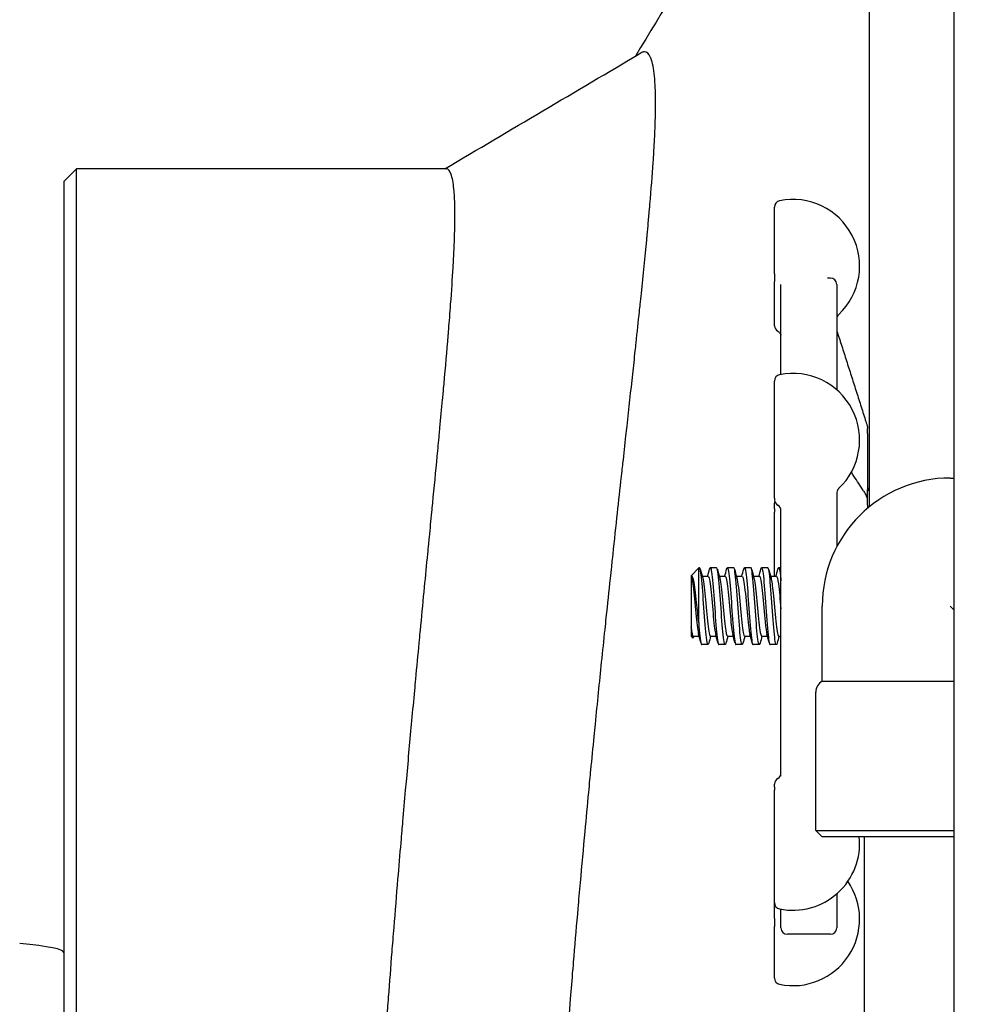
# Model space of a CAD drawing. Header units: inches. Extents: x 24 to 1128, y -58 to 748.
# Tile 342 of 656: x 480.63 to 485.27, y 674.18 to 678.98. Entities that reach past the tile are written whole.
import ezdxf

# ---------------------------------------------------------------- set-up
doc = ezdxf.new("R2010")
doc.units = ezdxf.units.IN
doc.header["$LTSCALE"] = 32
doc.header["$MEASUREMENT"] = 0
doc.layers.add('Dimension (ANSI)', color=7, linetype='Continuous', lineweight=25)
doc.layers.add('Visible (ANSI)', color=7, linetype='Continuous', lineweight=30)
doc.styles.add('Note Text (ANSI)', font='tahoma.ttf')
doc.dimstyles.new('SB Fraction-16 (ANSI)', dxfattribs={"dimscale": 32, "dimtxt": 0.125, "dimasz": 0.098425, "dimexe": 0.125, "dimexo": 0.0625, "dimgap": 0.031496, "dimtad": 0, "dimtih": 1, "dimtoh": 1, "dimdec": 4, "dimrnd": 1e-08, "dimzin": 0, "dimdsep": 46, "dimlunit": 5, "dimtxsty": 'Note Text (ANSI)', "dimcen": 0.09, "dimdle": 0.393701, "dimclrd": 256, "dimclre": 256, "dimclrt": 256, "dimadec": 0, "dimazin": 3, "dimtfac": 0.96, "dimtofl": 0, "dimtmove": 0, "dimatfit": 3, "dimfxl": 1, "dimfrac": 2, "dimtolj": 1, "dimtzin": 12, "dimlwd": -1, "dimlwe": -1, "dimarcsym": 0})

# ---------------------------------------------------------------- blocks, each defined once
blk = doc.blocks.new('*D19')
at = {"layer": 'Defpoints', "color": 0, "transparency": 16777216}
for p in [(494.2806, 695.4398), (330.5011, 563.4398), (494.2806, 563.4398)]:
    blk.add_point(p, dxfattribs=at)
at = {"layer": 'Dimension (ANSI)', "transparency": 16777216}
for p, q in [((492.2806, 695.4398), (326.5011, 695.4398)), ((330.5011, 692.2902), (330.5011, 632.5309)), ((330.5011, 566.5894), (330.5011, 626.3486)), ((492.2806, 563.4398), (326.5011, 563.4398))]:
    blk.add_line(p, q, dxfattribs=at)
for points in [[(329.9762, 692.2902), (331.026, 692.2902), (330.5011, 695.4398)], [(329.9762, 566.5894), (331.026, 566.5894), (330.5011, 563.4398)]]:
    blk.add_solid(points, dxfattribs=at)
at = {"layer": 'Dimension (ANSI)', "transparency": 16777216, "insert": (326.4205, 631.5231), "char_height": 4, "attachment_point": 1, "style": 'Note Text (ANSI)'}
blk.add_mtext('\\A1;132', dxfattribs=at)

msp = doc.modelspace()

# ---------------------------------------------------------------- linework, layer by layer
at = {"layer": 'Visible (ANSI)'}
for p, q in [((484.77909, 676.6034), (484.77909, 685.57974)), ((485.19159, 684.36904), (485.19159, 609.00428)), ((480.84886, 678.18978), (480.91136, 678.25228)), ((480.91136, 662.47849), (480.91136, 678.25228)), ((482.71414, 678.25228), (480.91136, 678.25228)), ((480.84886, 678.18978), (480.84886, 674.40887)), ((484.31659, 677.74001), (484.31659, 678.06511)), ((484.31659, 677.74001), (484.31659, 677.70174)), ((484.31659, 677.48672), (484.31659, 677.70174)), ((484.34784, 677.24864), (484.34784, 677.68766)), ((484.58909, 677.71904), (484.57488, 677.71904)), ((484.62034, 677.68779), (484.62034, 677.17381)), ((484.31659, 676.64605), (484.31659, 677.2168)), ((484.77034, 676.96158), (484.77034, 676.98623)), ((484.77034, 676.96158), (484.77034, 676.68832)), ((485.17409, 676.74404), (485.19159, 676.74404)), ((484.77034, 676.61152), (484.77034, 676.68832)), ((484.31659, 676.64605), (484.31659, 676.6388)), ((484.31659, 676.63842), (484.31659, 676.6388)), ((484.62034, 676.67063), (484.62034, 676.40884)), ((484.31659, 676.59385), (484.31659, 676.62176)), ((484.31659, 676.59385), (484.31659, 676.57744)), ((484.34784, 675.29), (484.34784, 676.58475)), ((484.77034, 676.61152), (484.77034, 676.59613)), ((484.31659, 676.26487), (484.31659, 676.57744)), ((483.9095, 676.26644), (483.94656, 676.30654)), ((483.94656, 676.03894), (483.94656, 676.30654)), ((483.95076, 676.30654), (483.94656, 676.30654)), ((484.03409, 676.30654), (484.0032, 676.30654)), ((484.11742, 676.30654), (484.08653, 676.30654)), ((484.20076, 676.30654), (484.16987, 676.30654)), ((484.28409, 676.30654), (484.2532, 676.30654)), ((484.34784, 676.30654), (484.33653, 676.30654)), ((483.90909, 676.26487), (483.90909, 676.26596)), ((483.90909, 676.26487), (483.90909, 676.01875)), ((483.90909, 676.26487), (483.90909, 676.26487)), ((483.96376, 676.26487), (483.99243, 676.26487)), ((484.04709, 676.26487), (484.07576, 676.26487)), ((484.13043, 676.26487), (484.15909, 676.26487)), ((484.21376, 676.26487), (484.24243, 676.26487)), ((484.29709, 676.26487), (484.32576, 676.26487)), ((484.54909, 675.75367), (484.54909, 676.11904)), ((485.17409, 676.11904), (485.19159, 676.10154)), ((483.90909, 676.01566), (483.90909, 676.01875)), ((483.90909, 676.01566), (483.90909, 675.97208)), ((483.90909, 675.97208), (483.91728, 675.96322)), ((483.91987, 675.97321), (483.94853, 675.97321)), ((484.0032, 675.97321), (484.03187, 675.97321)), ((484.08653, 675.97321), (484.1152, 675.97321)), ((484.16987, 675.97321), (484.19853, 675.97321)), ((484.2532, 675.97321), (484.28187, 675.97321)), ((484.33653, 675.97321), (484.34784, 675.97321)), ((483.99242, 675.93154), (483.96153, 675.93154)), ((484.07576, 675.93154), (484.04487, 675.93154)), ((484.15909, 675.93154), (484.1282, 675.93154)), ((484.24242, 675.93154), (484.21153, 675.93154)), ((484.32576, 675.93154), (484.29487, 675.93154)), ((484.54909, 675.75367), (485.19159, 675.75367)), ((484.51784, 675.02529), (484.51784, 675.69954)), ((484.31659, 675.23839), (484.31659, 675.25193)), ((484.31659, 675.23839), (484.31659, 675.22181)), ((484.31659, 674.67355), (484.31659, 675.22181)), ((484.51784, 675.02529), (485.19159, 675.02529)), ((484.54909, 674.99404), (484.51784, 675.02529)), ((485.19159, 674.99404), (484.54909, 674.99404)), ((484.75409, 674.99404), (484.75409, 671.77368)), ((484.62034, 674.71655), (484.62034, 674.55029)), ((484.31659, 674.59583), (484.31659, 674.67355)), ((484.34784, 674.55029), (484.34784, 674.64172)), ((484.31659, 674.59583), (484.31659, 674.55758)), ((484.31659, 674.3058), (484.31659, 674.55758)), ((484.58909, 674.51904), (484.37909, 674.51904)), ((480.84886, 674.40889), (480.84886, 674.06527))]:
    msp.add_line(p, q, dxfattribs=at)
for centre, radius, start, end in [((484.34784, 678.06511), 0.03125, 101.53696, 180), ((484.40659, 677.77729), 0.325, 313.44984, 101.53696), ((484.58909, 677.68779), 0.03125, 0, 90), ((484.65159, 677.51866), 0.03125, 133.44984, 180), ((484.34784, 677.48672), 0.03125, 180, 240), ((484.31659, 677.4326), 0.03125, 30.58624, 60), ((484.40659, 676.92899), 0.325, 313.2461, 101.53696), ((484.34784, 677.2168), 0.03125, 101.53696, 180), ((485.17409, 676.11904), 0.625, 90, 180), ((484.80159, 676.70029), 0.03125, 180, 223.94552), ((484.34784, 676.63842), 0.03125, 180, 240), ((484.34784, 676.62176), 0.03125, 164.54014, 180), ((484.31659, 676.5843), 0.03125, 0, 60), ((484.58034, 675.69954), 0.0625, 120, 180), ((484.31659, 675.30606), 0.03125, 300, 0), ((484.34784, 675.25193), 0.03125, 120, 180), ((484.40659, 674.96137), 0.325, 258.46304, 5.76997), ((484.40659, 674.59361), 0.325, 258.46304, 34.45644), ((484.34784, 674.67355), 0.03125, 180, 258.46304), ((484.37909, 674.55029), 0.03125, 180, 270), ((484.58909, 674.55029), 0.03125, 270, 0), ((484.34784, 674.3058), 0.03125, 180, 258.46304)]:
    msp.add_arc(centre, radius, start, end, dxfattribs=at)
msp.add_ellipse((478.84886, 674.43108), major_axis=(2, 0), ratio=0.0478289, start_param=0, end_param=0.4674864, dxfattribs=at)
for points, knots in [([(484.31659, 679.80368), (484.22657, 679.68783), (484.13839, 679.56814), (483.90891, 679.24008), (483.77086, 679.02524), (483.63808, 678.80089)], [6.85497103, 6.85497103, 6.85497103, 6.85497103, 6.90375586, 6.90375586, 6.98467031, 6.98467031, 6.98467031, 6.98467031]), ([(483.19441, 672.25228), (483.19707, 672.30603), (483.19979, 672.35967), (483.20258, 672.4132), (483.20388, 672.43819), (483.2052, 672.46317), (483.20653, 672.48813), (483.2073, 672.50253), (483.20807, 672.51693), (483.20885, 672.53132), (483.21389, 672.62461), (483.21913, 672.71761), (483.22455, 672.81024), (483.22547, 672.82581), (483.22638, 672.84137), (483.22731, 672.85692), (483.23061, 672.91255), (483.23397, 672.96803), (483.2374, 673.02336), (483.24611, 673.16376), (483.25525, 673.30345), (483.26477, 673.44201), (483.26598, 673.45961), (483.26719, 673.47719), (483.26842, 673.49475), (483.27136, 673.53702), (483.27433, 673.57919), (483.27734, 673.62124), (483.28044, 673.66454), (483.28357, 673.70777), (483.28675, 673.7509), (483.2881, 673.76934), (483.28947, 673.78777), (483.29084, 673.80619), (483.30081, 673.94017), (483.31113, 674.07313), (483.32173, 674.20455), (483.32549, 674.25122), (483.3293, 674.29789), (483.33315, 674.34449), (483.33339, 674.34731), (483.33362, 674.35012), (483.33385, 674.35294), (483.33549, 674.3727), (483.33713, 674.39243), (483.33878, 674.41213), (483.34536, 674.49066), (483.35202, 674.56861), (483.35874, 674.64565), (483.36049, 674.66578), (483.36225, 674.68585), (483.36401, 674.70585), (483.36595, 674.72781), (483.36788, 674.74969), (483.36982, 674.77148), (483.37721, 674.85448), (483.38479, 674.93796), (483.39246, 675.02083), (483.39837, 675.08477), (483.40434, 675.14835), (483.41031, 675.21112), (483.41225, 675.23159), (483.4142, 675.25198), (483.41615, 675.27227), (483.41768, 675.28822), (483.41921, 675.3041), (483.42073, 675.31991), (483.42598, 675.37425), (483.4313, 675.42876), (483.43666, 675.4831), (483.43867, 675.5035), (483.44069, 675.52388), (483.44271, 675.54421), (483.45289, 675.6467), (483.46316, 675.74809), (483.47327, 675.84632), (483.47872, 675.89933), (483.48423, 675.95245), (483.48976, 676.0053), (483.49181, 676.02496), (483.49387, 676.04458), (483.49592, 676.06414), (483.50269, 676.12847), (483.50945, 676.19222), (483.51613, 676.25479), (483.51816, 676.27375), (483.52018, 676.29261), (483.52219, 676.31134), (483.52347, 676.32327), (483.52475, 676.33515), (483.52602, 676.34698), (483.53333, 676.41499), (483.5407, 676.48299), (483.54801, 676.55013), (483.55454, 676.61005), (483.56102, 676.66929), (483.56739, 676.72731), (483.56926, 676.74437), (483.57112, 676.76133), (483.57297, 676.77816), (483.57439, 676.79108), (483.57581, 676.80393), (483.57721, 676.8167), (483.5821, 676.86118), (483.58698, 676.9055), (483.59182, 676.94942), (483.59357, 676.96533), (483.59532, 676.98118), (483.59706, 676.99697), (483.60662, 677.08383), (483.61596, 677.16875), (483.62487, 677.25036), (483.62906, 677.28876), (483.6332, 677.32679), (483.63726, 677.36434), (483.63867, 677.37737), (483.64007, 677.39035), (483.64146, 677.40327), (483.64707, 677.45527), (483.65251, 677.50627), (483.65776, 677.55602), (483.65896, 677.56738), (483.66015, 677.57868), (483.66132, 677.58992), (483.6632, 677.60784), (483.66506, 677.62559), (483.66688, 677.64316), (483.67633, 677.73435), (483.68511, 677.82181), (483.69299, 677.90444), (483.69374, 677.91236), (483.69449, 677.92024), (483.69523, 677.92807), (483.69718, 677.94884), (483.69908, 677.96929), (483.70091, 677.9894), (483.70311, 678.01354), (483.70523, 678.03725), (483.70725, 678.06051), (483.70778, 678.06662), (483.7083, 678.07269), (483.70882, 678.07874), (483.71503, 678.15115), (483.72031, 678.21909), (483.72453, 678.28205), (483.72568, 678.29933), (483.72676, 678.31623), (483.72776, 678.33276), (483.72793, 678.33557), (483.72809, 678.33837), (483.72826, 678.34116), (483.73047, 678.37874), (483.73225, 678.41432), (483.73356, 678.44779), (483.73362, 678.44924), (483.73368, 678.45069), (483.73373, 678.45213), (483.73459, 678.4745), (483.73523, 678.49591), (483.73566, 678.51634), (483.73655, 678.55909), (483.73649, 678.59765), (483.73542, 678.63181), (483.7354, 678.63241), (483.73538, 678.63301), (483.73536, 678.63361), (483.73474, 678.6527), (483.7338, 678.67039), (483.73254, 678.68663), (483.73219, 678.69116), (483.73181, 678.69558), (483.73141, 678.69989), (483.73129, 678.70113), (483.73117, 678.70235), (483.73105, 678.70357), (483.7274, 678.74071), (483.7218, 678.76928), (483.7142, 678.78903), (483.71391, 678.78979), (483.71361, 678.79054), (483.71332, 678.79128), (483.71277, 678.79262), (483.71221, 678.79392), (483.71165, 678.79518), (483.70364, 678.81296), (483.69362, 678.8219), (483.68175, 678.8219)], [0.7721203, 0.7721203, 0.7721203, 0.7721203, 0.77524493, 0.77524493, 0.77524493, 0.77670389, 0.77670389, 0.77670389, 0.77754598, 0.77754598, 0.77754598, 0.78300519, 0.78300519, 0.78300519, 0.78392295, 0.78392295, 0.78392295, 0.7872062, 0.7872062, 0.7872062, 0.79553825, 0.79553825, 0.79553825, 0.79659646, 0.79659646, 0.79659646, 0.79914425, 0.79914425, 0.79914425, 0.80176831, 0.80176831, 0.80176831, 0.80289071, 0.80289071, 0.80289071, 0.81105861, 0.81105861, 0.81105861, 0.81395939, 0.81395939, 0.81395939, 0.8141348, 0.8141348, 0.8141348, 0.81536568, 0.81536568, 0.81536568, 0.82027361, 0.82027361, 0.82027361, 0.82155601, 0.82155601, 0.82155601, 0.82296387, 0.82296387, 0.82296387, 0.82832708, 0.82832708, 0.82832708, 0.83246542, 0.83246542, 0.83246542, 0.83381561, 0.83381561, 0.83381561, 0.83487689, 0.83487689, 0.83487689, 0.83852348, 0.83852348, 0.83852348, 0.83989269, 0.83989269, 0.83989269, 0.84679304, 0.84679304, 0.84679304, 0.85051738, 0.85051738, 0.85051738, 0.85190242, 0.85190242, 0.85190242, 0.856456, 0.856456, 0.856456, 0.85783579, 0.85783579, 0.85783579, 0.85871454, 0.85871454, 0.85871454, 0.8637675, 0.8637675, 0.8637675, 0.86827678, 0.86827678, 0.86827678, 0.86960239, 0.86960239, 0.86960239, 0.87061928, 0.87061928, 0.87061928, 0.87415995, 0.87415995, 0.87415995, 0.87544234, 0.87544234, 0.87544234, 0.88249686, 0.88249686, 0.88249686, 0.88581647, 0.88581647, 0.88581647, 0.88696888, 0.88696888, 0.88696888, 0.89160872, 0.89160872, 0.89160872, 0.89266885, 0.89266885, 0.89266885, 0.89436065, 0.89436065, 0.89436065, 0.90314114, 0.90314114, 0.90314114, 0.90398272, 0.90398272, 0.90398272, 0.90621463, 0.90621463, 0.90621463, 0.90889274, 0.90889274, 0.90889274, 0.90959572, 0.90959572, 0.90959572, 0.91801935, 0.91801935, 0.91801935, 0.920331, 0.920331, 0.920331, 0.92072419, 0.92072419, 0.92072419, 0.92602383, 0.92602383, 0.92602383, 0.92625366, 0.92625366, 0.92625366, 0.92981445, 0.92981445, 0.92981445, 0.93726456, 0.93726456, 0.93726456, 0.93739596, 0.93739596, 0.93739596, 0.94157845, 0.94157845, 0.94157845, 0.94274587, 0.94274587, 0.94274587, 0.94308039, 0.94308039, 0.94308039, 0.95329422, 0.95329422, 0.95329422, 0.95368867, 0.95368867, 0.95368867, 0.95440811, 0.95440811, 0.95440811, 0.96458913, 0.96458913, 0.96458913, 0.96458913]), ([(483.68175, 678.8219), (483.6805, 678.8219), (483.67922, 678.8218), (483.67793, 678.8216), (483.6737, 678.82096), (483.66925, 678.81926), (483.66458, 678.8165)], [0.9645891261, 0.9645891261, 0.9645891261, 0.9645891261, 0.9656635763, 0.9656635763, 0.9656635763, 0.9691642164, 0.9691642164, 0.9691642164, 0.9691642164]), ([(482.31302, 672.25228), (482.31382, 672.26915), (482.31461, 672.28601), (482.31542, 672.30286), (482.31656, 672.32687), (482.31772, 672.35087), (482.31889, 672.37484), (482.31957, 672.38868), (482.32025, 672.4025), (482.32093, 672.41632), (482.32536, 672.50591), (482.32996, 672.59516), (482.33471, 672.68399), (482.33551, 672.69892), (482.33632, 672.71384), (482.33712, 672.72875), (482.34002, 672.78208), (482.34296, 672.83526), (482.34597, 672.88827), (482.35358, 673.02279), (482.36156, 673.15638), (482.36985, 673.28876), (482.3709, 673.30558), (482.37196, 673.32237), (482.37302, 673.33914), (482.37558, 673.37953), (482.37817, 673.41979), (482.38078, 673.45994), (482.38348, 673.50128), (482.3862, 673.5425), (482.38895, 673.58361), (482.39013, 673.60119), (482.39131, 673.61874), (482.3925, 673.63628), (482.40114, 673.76388), (482.41005, 673.89028), (482.4192, 674.01531), (482.42245, 674.05972), (482.42573, 674.10409), (482.42904, 674.14824), (482.42924, 674.15091), (482.42944, 674.15358), (482.42964, 674.15625), (482.43105, 674.17497), (482.43246, 674.19366), (482.43388, 674.21231), (482.43952, 674.28667), (482.44523, 674.3604), (482.45097, 674.43328), (482.45247, 674.45233), (482.45398, 674.47131), (482.45549, 674.49024), (482.45714, 674.51101), (482.4588, 674.53171), (482.46045, 674.55233), (482.46677, 674.63088), (482.47322, 674.70953), (482.47973, 674.78749), (482.48475, 674.84764), (482.4898, 674.90738), (482.49485, 674.96637), (482.4965, 674.98561), (482.49815, 675.00478), (482.49979, 675.02386), (482.50109, 675.03885), (482.50238, 675.05379), (482.50367, 675.06867), (482.50811, 675.11979), (482.5126, 675.17088), (482.5171, 675.2217), (482.51879, 675.24078), (482.52048, 675.25982), (482.52217, 675.27881), (482.53071, 675.37453), (482.53929, 675.46896), (482.54773, 675.56071), (482.55229, 675.61023), (482.55687, 675.65961), (482.56145, 675.70863), (482.56316, 675.72686), (482.56486, 675.74504), (482.56656, 675.76316), (482.57215, 675.82273), (482.57772, 675.88163), (482.58323, 675.9395), (482.5849, 675.95704), (482.58656, 675.97448), (482.58822, 675.99182), (482.58927, 676.00286), (482.59032, 676.01386), (482.59137, 676.02482), (482.5974, 676.08782), (482.60342, 676.15035), (482.60937, 676.21194), (482.61469, 676.2669), (482.61995, 676.3211), (482.62511, 676.37425), (482.62663, 676.38988), (482.62814, 676.40541), (482.62964, 676.42085), (482.63079, 676.43269), (482.63193, 676.44447), (482.63307, 676.4562), (482.63704, 676.49701), (482.64098, 676.53746), (482.64486, 676.57741), (482.64626, 676.59188), (482.64766, 676.60628), (482.64905, 676.62061), (482.65671, 676.69945), (482.66415, 676.77637), (482.67125, 676.85042), (482.67459, 676.88526), (482.67787, 676.91964), (482.68108, 676.9535), (482.68219, 676.96526), (482.6833, 676.97695), (482.6844, 676.98858), (482.68881, 677.03539), (482.69309, 677.08116), (482.69719, 677.12573), (482.69813, 677.13591), (482.69906, 677.14603), (482.69998, 677.15609), (482.70145, 677.17214), (482.70289, 677.18803), (482.70431, 677.20375), (482.71169, 677.28533), (482.7185, 677.36344), (482.72456, 677.43681), (482.72514, 677.44384), (482.72571, 677.45083), (482.72628, 677.45777), (482.72778, 677.47619), (482.72924, 677.49429), (482.73064, 677.51207), (482.73232, 677.53341), (482.73393, 677.55439), (482.73548, 677.57498), (482.73588, 677.58039), (482.73629, 677.58577), (482.73668, 677.59112), (482.74142, 677.65524), (482.74544, 677.71535), (482.74861, 677.7705), (482.74948, 677.78564), (482.75029, 677.80047), (482.75103, 677.81499), (482.75116, 677.81746), (482.75129, 677.81992), (482.75141, 677.82237), (482.75308, 677.85542), (482.75442, 677.88678), (482.7554, 677.91622), (482.75544, 677.9175), (482.75548, 677.91877), (482.75552, 677.92004), (482.75616, 677.93971), (482.75664, 677.95852), (482.75696, 677.97645), (482.75763, 678.01396), (482.75758, 678.04802), (482.75679, 678.07817), (482.75677, 678.0787), (482.75676, 678.07923), (482.75674, 678.07976), (482.75628, 678.09662), (482.75559, 678.11224), (482.75465, 678.1266), (482.75439, 678.13061), (482.75412, 678.13452), (482.75382, 678.13835), (482.75373, 678.13944), (482.75365, 678.14053), (482.75356, 678.14161), (482.75086, 678.17459), (482.74671, 678.20047), (482.74109, 678.21879), (482.74088, 678.2195), (482.74066, 678.2202), (482.74044, 678.22088), (482.74003, 678.22213), (482.73962, 678.22335), (482.7392, 678.22453), (482.73328, 678.24118), (482.72585, 678.25042), (482.71699, 678.25203), (482.71605, 678.2522), (482.7151, 678.25228), (482.71414, 678.25228)], [0.77422166, 0.77422166, 0.77422166, 0.77422166, 0.77524493, 0.77524493, 0.77524493, 0.77670389, 0.77670389, 0.77670389, 0.77754598, 0.77754598, 0.77754598, 0.78300519, 0.78300519, 0.78300519, 0.78392295, 0.78392295, 0.78392295, 0.7872062, 0.7872062, 0.7872062, 0.79553825, 0.79553825, 0.79553825, 0.79659646, 0.79659646, 0.79659646, 0.79914425, 0.79914425, 0.79914425, 0.80176831, 0.80176831, 0.80176831, 0.80289071, 0.80289071, 0.80289071, 0.81105861, 0.81105861, 0.81105861, 0.81395939, 0.81395939, 0.81395939, 0.8141348, 0.8141348, 0.8141348, 0.81536568, 0.81536568, 0.81536568, 0.82027361, 0.82027361, 0.82027361, 0.82155601, 0.82155601, 0.82155601, 0.82296387, 0.82296387, 0.82296387, 0.82832708, 0.82832708, 0.82832708, 0.83246542, 0.83246542, 0.83246542, 0.83381561, 0.83381561, 0.83381561, 0.83487689, 0.83487689, 0.83487689, 0.83852348, 0.83852348, 0.83852348, 0.83989269, 0.83989269, 0.83989269, 0.84679304, 0.84679304, 0.84679304, 0.85051738, 0.85051738, 0.85051738, 0.85190242, 0.85190242, 0.85190242, 0.856456, 0.856456, 0.856456, 0.85783579, 0.85783579, 0.85783579, 0.85871454, 0.85871454, 0.85871454, 0.8637675, 0.8637675, 0.8637675, 0.86827678, 0.86827678, 0.86827678, 0.86960239, 0.86960239, 0.86960239, 0.87061928, 0.87061928, 0.87061928, 0.87415995, 0.87415995, 0.87415995, 0.87544234, 0.87544234, 0.87544234, 0.88249686, 0.88249686, 0.88249686, 0.88581647, 0.88581647, 0.88581647, 0.88696888, 0.88696888, 0.88696888, 0.89160872, 0.89160872, 0.89160872, 0.89266885, 0.89266885, 0.89266885, 0.89436065, 0.89436065, 0.89436065, 0.90314114, 0.90314114, 0.90314114, 0.90398272, 0.90398272, 0.90398272, 0.90621463, 0.90621463, 0.90621463, 0.90889274, 0.90889274, 0.90889274, 0.90959572, 0.90959572, 0.90959572, 0.91801935, 0.91801935, 0.91801935, 0.920331, 0.920331, 0.920331, 0.92072419, 0.92072419, 0.92072419, 0.92602383, 0.92602383, 0.92602383, 0.92625366, 0.92625366, 0.92625366, 0.92981445, 0.92981445, 0.92981445, 0.93726456, 0.93726456, 0.93726456, 0.93739596, 0.93739596, 0.93739596, 0.94157845, 0.94157845, 0.94157845, 0.94274587, 0.94274587, 0.94274587, 0.94308039, 0.94308039, 0.94308039, 0.95329422, 0.95329422, 0.95329422, 0.95368867, 0.95368867, 0.95368867, 0.95440811, 0.95440811, 0.95440811, 0.96458913, 0.96458913, 0.96458913, 0.96566358, 0.96566358, 0.96566358, 0.96566358]), ([(484.34349, 677.4485), (484.3444, 677.44696), (484.3452, 677.44566), (484.34651, 677.44344), (484.34703, 677.44252), (484.34758, 677.44146), (484.34773, 677.44116), (484.34784, 677.44092)], [0.51351333, 0.51351333, 0.51351333, 0.51351333, 0.55704859, 0.55704859, 0.60058386, 0.60058386, 0.62260676, 0.62260676, 0.62260676, 0.62260676]), ([(484.62034, 677.46892), (484.62034, 677.46875), (484.62034, 677.46857), (484.62034, 677.4684), (484.62034, 677.46839), (484.62034, 677.46838), (484.62034, 677.46837), (484.62034, 677.46836), (484.62034, 677.46835), (484.62034, 677.46832), (484.62034, 677.4683), (484.62034, 677.46825), (484.62034, 677.46822), (484.62034, 677.46812), (484.62034, 677.46805), (484.62034, 677.4678), (484.62034, 677.46762), (484.62034, 677.4671), (484.62034, 677.46676), (484.62035, 677.46585), (484.62035, 677.46527), (484.62037, 677.46425), (484.62037, 677.46383), (484.62039, 677.46315), (484.6204, 677.46297), (484.62042, 677.46258), (484.62043, 677.46238), (484.62045, 677.46202), (484.62045, 677.46188), (484.62047, 677.46166), (484.62047, 677.46159), (484.62049, 677.46144), (484.62049, 677.46136), (484.6205, 677.46122), (484.62051, 677.46116), (484.62052, 677.46102), (484.62053, 677.46095), (484.62057, 677.46061), (484.62059, 677.46045), (484.62063, 677.46014), (484.62065, 677.46001), (484.62071, 677.45972), (484.62074, 677.45958), (484.62084, 677.45915), (484.62092, 677.45884), (484.6213, 677.45766), (484.62169, 677.45665), (484.62273, 677.45387), (484.62344, 677.4519), (484.62521, 677.4469), (484.62629, 677.44374), (484.62933, 677.43472), (484.63139, 677.42847), (484.63523, 677.41664), (484.63702, 677.41106), (484.6388, 677.40549)], [0, 0, 0, 0, 0.0014414, 0.0014414, 0.00151283, 0.00151283, 0.00158364, 0.00158364, 0.00172519, 0.00172519, 0.00200821, 0.00200821, 0.00248058, 0.00248058, 0.00374017, 0.00374017, 0.00709885, 0.00709885, 0.01381064, 0.01381064, 0.02498056, 0.02498056, 0.03244029, 0.03244029, 0.03509172, 0.03509172, 0.03738568, 0.03738568, 0.03854509, 0.03854509, 0.03911903, 0.03911903, 0.03969337, 0.03969337, 0.04026392, 0.04026392, 0.04106967, 0.04106967, 0.0445567, 0.0445567, 0.04917219, 0.04917219, 0.05532353, 0.05532353, 0.06399267, 0.06399267, 0.0772043, 0.0772043, 0.10209945, 0.10209945, 0.1344631, 0.1344631, 0.18876042, 0.18876042, 0.23409155, 0.23409155, 0.23409155, 0.23409155]), ([(484.6388, 677.40549), (484.64647, 677.3815), (484.65414, 677.35751), (484.66948, 677.30953), (484.67715, 677.28554), (484.69248, 677.23755), (484.70014, 677.21356), (484.71545, 677.16557), (484.72311, 677.14157), (484.73841, 677.09358), (484.74606, 677.06958), (484.7537, 677.04558)], [0.6477885, 0.6477885, 0.6477885, 0.6477885, 0.84276542, 0.84276542, 1.03774233, 1.03774233, 1.23271925, 1.23271925, 1.42769616, 1.42769616, 1.62267307, 1.62267307, 1.62267307, 1.62267307]), ([(484.7537, 677.04558), (484.75562, 677.03954), (484.75758, 677.03338), (484.76106, 677.02231), (484.76261, 677.01733), (484.76477, 677.01033), (484.76547, 677.00806), (484.76676, 677.0038), (484.76737, 677.00178), (484.76852, 676.99783), (484.76896, 676.99623), (484.76944, 676.99413), (484.76957, 676.99354), (484.76977, 676.99244), (484.76984, 676.99204), (484.76995, 676.99129), (484.76999, 676.99101), (484.77006, 676.99056), (484.77008, 676.9904), (484.77012, 676.99007), (484.77014, 676.9899), (484.77019, 676.98943), (484.77022, 676.98914), (484.77026, 676.98861), (484.77028, 676.98838), (484.7703, 676.98807), (484.7703, 676.98801), (484.77031, 676.98788), (484.77031, 676.98782), (484.77031, 676.98772), (484.77031, 676.9877), (484.77032, 676.98766), (484.77032, 676.98764), (484.77032, 676.9876), (484.77032, 676.98758), (484.77032, 676.98754), (484.77032, 676.98751), (484.77033, 676.98711), (484.77034, 676.98668), (484.77034, 676.98627)], [0, 0, 0, 0, 0.04904125, 0.04904125, 0.08849266, 0.08849266, 0.10811986, 0.10811986, 0.12782693, 0.12782693, 0.15348254, 0.15348254, 0.16326303, 0.16326303, 0.16817878, 0.16817878, 0.17065213, 0.17065213, 0.17188532, 0.17188532, 0.17316402, 0.17316402, 0.17565897, 0.17565897, 0.17810714, 0.17810714, 0.17871797, 0.17871797, 0.17933326, 0.17933326, 0.17948698, 0.17948698, 0.17964227, 0.17964227, 0.17979785, 0.17979785, 0.18010973, 0.18010973, 0.18533912, 0.18533912, 0.18533912, 0.18533912]), ([(484.7501, 676.68198), (484.74245, 676.69371), (484.73481, 676.70543), (484.7195, 676.72888), (484.71184, 676.7406), (484.69987, 676.75893), (484.69555, 676.76553), (484.69124, 676.77214)], [0.47801542, 0.47801542, 0.47801542, 0.47801542, 0.67299233, 0.67299233, 0.86796925, 0.86796925, 0.9778187, 0.9778187, 0.9778187, 0.9778187]), ([(484.62926, 676.69225), (484.62913, 676.69214), (484.62896, 676.69197), (484.62849, 676.69149), (484.62819, 676.69117), (484.62736, 676.69024), (484.62685, 676.68963), (484.62548, 676.68775), (484.62464, 676.68656), (484.62255, 676.68235), (484.62106, 676.67942), (484.6204, 676.67274), (484.62034, 676.67173), (484.62034, 676.67063)], [0.268770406, 0.268770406, 0.268770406, 0.268770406, 0.274838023, 0.274838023, 0.28090564, 0.28090564, 0.286973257, 0.286973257, 0.292642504, 0.292642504, 0.298198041, 0.298198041, 0.299108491, 0.299108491, 0.299108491, 0.299108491]), ([(484.7501, 676.68198), (484.75161, 676.67967), (484.75379, 676.67634), (484.75775, 676.66929), (484.75962, 676.66549), (484.76245, 676.65881), (484.76353, 676.65603), (484.76485, 676.65202), (484.76515, 676.65104), (484.76554, 676.6497), (484.76565, 676.64933), (484.76578, 676.64886), (484.76582, 676.64874), (484.76587, 676.64856), (484.76588, 676.64851), (484.76591, 676.64841), (484.76592, 676.64837), (484.76594, 676.6483), (484.76595, 676.64828), (484.76595, 676.64827), (484.76595, 676.64827), (484.76595, 676.64827)], [0, 0, 0, 0, 0.04272156, 0.04272156, 0.08694638, 0.08694638, 0.11404283, 0.11404283, 0.12245851, 0.12245851, 0.12561497, 0.12561497, 0.12675471, 0.12675471, 0.12736511, 0.12736511, 0.12789457, 0.12789457, 0.12842943, 0.12842943, 0.12856281, 0.12856281, 0.12856281, 0.12856281]), ([(484.62392, 676.41558), (484.62382, 676.41571), (484.62371, 676.41584), (484.62266, 676.41709), (484.62153, 676.41838), (484.62034, 676.4198)], [0.14629993, 0.14629993, 0.14629993, 0.14629993, 0.148750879, 0.148750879, 0.169136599, 0.169136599, 0.169136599, 0.169136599]), ([(483.99597, 675.93827), (483.99258, 675.92593), (483.9892, 675.93147), (483.98582, 675.95429), (483.98179, 675.98153), (483.97775, 676.0328), (483.97372, 676.08911), (483.96971, 676.14502), (483.96571, 676.20468), (483.9617, 676.24628), (483.95805, 676.28415), (483.95441, 676.3063), (483.95076, 676.30651)], [-12.8333548, -12.8333548, -12.8333548, -12.8333548, -12.0686207, -12.0686207, -12.0686207, -11.1558883, -11.1558883, -11.1558883, -10.2497289, -10.2497289, -10.2497289, -9.424778, -9.424778, -9.424778, -9.424778]), ([(483.99966, 676.2996), (484.00201, 676.30827), (484.00436, 676.3087), (484.0067, 676.30004), (484.01072, 676.28523), (484.01473, 676.2442), (484.01874, 676.19197), (484.02275, 676.13975), (484.02676, 676.07746), (484.03077, 676.02792), (484.03478, 675.97838), (484.03878, 675.94265), (484.04279, 675.93383), (484.04349, 675.93231), (484.04418, 675.93159), (484.04487, 675.93164)], [9.1577938, 9.1577938, 9.1577938, 9.1577938, 9.688944, 9.688944, 9.688944, 10.5960559, 10.5960559, 10.5960559, 11.5030786, 11.5030786, 11.5030786, 12.4100129, 12.4100129, 12.4100129, 12.5663706, 12.5663706, 12.5663706, 12.5663706]), ([(484.0793, 675.9384), (484.07643, 675.92792), (484.07356, 675.92993), (484.07069, 675.94504), (484.06668, 675.96619), (484.06267, 676.01253), (484.05865, 676.06705), (484.05464, 676.12149), (484.05064, 676.18291), (484.04663, 676.22883), (484.04246, 676.27662), (484.03829, 676.30642), (484.03412, 676.30654), (484.03411, 676.30654), (484.0341, 676.30654), (484.03409, 676.30654)], [-19.1165401, -19.1165401, -19.1165401, -19.1165401, -18.4677138, -18.4677138, -18.4677138, -17.5597228, -17.5597228, -17.5597228, -16.6531776, -16.6531776, -16.6531776, -15.710016, -15.710016, -15.710016, -15.7079633, -15.7079633, -15.7079633, -15.7079633]), ([(484.08299, 676.29964), (484.08563, 676.3093), (484.08826, 676.30852), (484.0909, 676.29649), (484.0949, 676.27819), (484.09891, 676.23425), (484.10292, 676.18075), (484.10693, 676.12726), (484.11093, 676.06536), (484.11494, 676.0177), (484.11895, 675.97004), (484.12296, 675.93764), (484.12696, 675.93236), (484.12738, 675.93181), (484.12779, 675.93156), (484.1282, 675.93158)], [15.4409791, 15.4409791, 15.4409791, 15.4409791, 16.0368774, 16.0368774, 16.0368774, 16.9433783, 16.9433783, 16.9433783, 17.8497944, 17.8497944, 17.8497944, 18.7561262, 18.7561262, 18.7561262, 18.8495559, 18.8495559, 18.8495559, 18.8495559]), ([(484.16263, 675.93848), (484.16029, 675.92982), (484.15794, 675.92938), (484.15559, 675.93802), (484.15159, 675.95277), (484.14759, 675.99367), (484.14358, 676.04577), (484.13948, 676.09919), (484.13537, 676.16319), (484.13127, 676.21335), (484.12721, 676.26291), (484.12315, 676.29783), (484.1191, 676.30505), (484.11854, 676.30604), (484.11798, 676.30651), (484.11742, 676.30647)], [-25.3997254, -25.3997254, -25.3997254, -25.3997254, -24.8691111, -24.8691111, -24.8691111, -23.9633977, -23.9633977, -23.9633977, -23.0349282, -23.0349282, -23.0349282, -22.1173036, -22.1173036, -22.1173036, -21.9911486, -21.9911486, -21.9911486, -21.9911486]), ([(484.16633, 676.29969), (484.16923, 676.31029), (484.17213, 676.30808), (484.17503, 676.2925), (484.17904, 676.271), (484.18304, 676.22451), (484.18705, 676.17003), (484.19105, 676.11555), (484.19506, 676.05424), (484.19906, 676.00851), (484.20307, 675.96278), (484.20707, 675.93361), (484.21108, 675.93165), (484.21123, 675.93158), (484.21138, 675.93154), (484.21153, 675.93155)], [21.7241644, 21.7241644, 21.7241644, 21.7241644, 22.3806227, 22.3806227, 22.3806227, 23.2865421, 23.2865421, 23.2865421, 24.1923809, 24.1923809, 24.1923809, 25.0981395, 25.0981395, 25.0981395, 25.1327412, 25.1327412, 25.1327412, 25.1327412]), ([(484.24597, 675.9385), (484.24396, 675.93103), (484.24196, 675.92954), (484.23995, 675.93479), (484.23593, 675.94533), (484.2319, 675.98288), (484.22787, 676.03356), (484.22385, 676.0842), (484.21982, 676.14682), (484.2158, 676.19837), (484.21178, 676.24987), (484.20776, 676.28918), (484.20374, 676.30183), (484.20274, 676.30496), (484.20175, 676.30644), (484.20076, 676.30636)], [-31.6829107, -31.6829107, -31.6829107, -31.6829107, -31.2296098, -31.2296098, -31.2296098, -30.3184966, -30.3184966, -30.3184966, -29.4082729, -29.4082729, -29.4082729, -28.4988988, -28.4988988, -28.4988988, -28.2743339, -28.2743339, -28.2743339, -28.2743339]), ([(484.24966, 676.29975), (484.25281, 676.31125), (484.25596, 676.30742), (484.25912, 676.2882), (484.26312, 676.26378), (484.26712, 676.21507), (484.27113, 676.15984), (484.27531, 676.1021), (484.2795, 676.03858), (484.28368, 675.99438), (484.28741, 675.955), (484.29114, 675.93184), (484.29487, 675.93159)], [28.0073497, 28.0073497, 28.0073497, 28.0073497, 28.7203847, 28.7203847, 28.7203847, 29.6257517, 29.6257517, 29.6257517, 30.5723978, 30.5723978, 30.5723978, 31.4159265, 31.4159265, 31.4159265, 31.4159265]), ([(484.3293, 675.93846), (484.32784, 675.93293), (484.32638, 675.93061), (484.32492, 675.93192), (484.32086, 675.93555), (484.3168, 675.96715), (484.31274, 676.01489), (484.30868, 676.06256), (484.30463, 676.12524), (484.30057, 676.17951), (484.29652, 676.23371), (484.29247, 676.2783), (484.28842, 676.29665), (484.28698, 676.30319), (484.28553, 676.30634), (484.28409, 676.30626)], [-37.966096, -37.966096, -37.966096, -37.966096, -37.6357564, -37.6357564, -37.6357564, -36.7172608, -36.7172608, -36.7172608, -35.7999471, -35.7999471, -35.7999471, -34.8837719, -34.8837719, -34.8837719, -34.5575192, -34.5575192, -34.5575192, -34.5575192]), ([(484.33299, 676.2999), (484.33705, 676.315), (484.3411, 676.303), (484.34515, 676.26836), (484.34605, 676.26068), (484.34694, 676.25194), (484.34784, 676.24235)], [34.290535, 34.290535, 34.290535, 34.290535, 35.2070806, 35.2070806, 35.2070806, 35.4100369, 35.4100369, 35.4100369, 35.4100369]), ([(483.94656, 676.03894), (483.94493, 676.05467), (483.94329, 676.07106), (483.93993, 676.10444), (483.93822, 676.12127), (483.93415, 676.15962), (483.9318, 676.18042), (483.92704, 676.21644), (483.92469, 676.23152), (483.91993, 676.25413), (483.91758, 676.26176), (483.91316, 676.26833), (483.91116, 676.26856), (483.90909, 676.26596)], [-0.89666376, -0.89666376, -0.89666376, -0.89666376, -0.7697294, -0.7697294, -0.64162523, -0.64162523, -0.47009117, -0.47009117, -0.30597672, -0.30597672, -0.14928046, -0.14928046, -0.02134877, -0.02134877, -0.02134877, -0.02134877]), ([(483.90909, 676.26487), (483.91337, 676.26487), (483.91764, 676.24056), (483.92191, 676.20189), (483.92618, 676.16323), (483.93046, 676.11129), (483.93473, 676.06735), (483.93858, 676.02779), (483.94243, 675.99571), (483.94627, 675.9815)], [3.1415927, 3.1415927, 3.1415927, 3.1415927, 4.1081736, 4.1081736, 4.1081736, 5.0747039, 5.0747039, 5.0747039, 5.9450316, 5.9450316, 5.9450316, 5.9450316]), ([(483.96602, 676.25632), (483.9684, 676.24758), (483.97079, 676.23241), (483.97317, 676.21225), (483.97744, 676.17614), (483.98171, 676.12501), (483.98598, 676.07979), (483.99025, 676.03458), (483.99452, 675.99652), (483.99879, 675.9812), (484.00026, 675.97592), (484.00173, 675.97339), (484.0032, 675.97347)], [9.7629316, 9.7629316, 9.7629316, 9.7629316, 10.3021816, 10.3021816, 10.3021816, 11.2680503, 11.2680503, 11.2680503, 12.2338185, 12.2338185, 12.2338185, 12.5663706, 12.5663706, 12.5663706, 12.5663706]), ([(483.99243, 676.26455), (483.99455, 676.26455), (483.99668, 676.25914), (483.99881, 676.24833), (484.00308, 676.2266), (484.00735, 676.18365), (484.01162, 676.13706), (484.01589, 676.09047), (484.02016, 676.04153), (484.02443, 676.01026), (484.02615, 675.99761), (484.02788, 675.98799), (484.02961, 675.98176)], [9.424778, 9.424778, 9.424778, 9.424778, 9.9057922, 9.9057922, 9.9057922, 10.8717023, 10.8717023, 10.8717023, 11.8375116, 11.8375116, 11.8375116, 12.228217, 12.228217, 12.228217, 12.228217]), ([(484.04935, 676.2566), (484.04957, 676.25581), (484.04979, 676.25495), (484.05001, 676.25404), (484.05428, 676.23629), (484.05855, 676.19634), (484.06281, 676.15052), (484.06708, 676.10471), (484.07135, 676.0543), (484.07562, 676.01989), (484.07926, 675.99055), (484.08289, 675.97354), (484.08653, 675.97329)], [16.0461169, 16.0461169, 16.0461169, 16.0461169, 16.0959005, 16.0959005, 16.0959005, 17.061177, 17.061177, 17.061177, 18.0263573, 18.0263573, 18.0263573, 18.8495559, 18.8495559, 18.8495559, 18.8495559]), ([(484.07576, 676.26487), (484.07999, 676.26485), (484.08422, 676.24106), (484.08845, 676.20302), (484.09272, 676.16467), (484.09699, 676.11288), (484.10125, 676.06882), (484.10515, 676.02861), (484.10905, 675.99586), (484.11294, 675.98149)], [15.7079633, 15.7079633, 15.7079633, 15.7079633, 16.6650715, 16.6650715, 16.6650715, 17.6302912, 17.6302912, 17.6302912, 18.5114023, 18.5114023, 18.5114023, 18.5114023]), ([(484.13269, 676.25627), (484.13517, 676.24715), (484.13765, 676.23108), (484.14014, 676.20969), (484.14456, 676.17164), (484.14897, 676.11797), (484.15339, 676.07199), (484.15777, 676.02637), (484.16216, 675.98974), (484.16654, 675.97777), (484.16765, 675.97474), (484.16876, 675.97332), (484.16987, 675.97341)], [22.3293022, 22.3293022, 22.3293022, 22.3293022, 22.8911764, 22.8911764, 22.8911764, 23.8904364, 23.8904364, 23.8904364, 24.8818896, 24.8818896, 24.8818896, 25.1327412, 25.1327412, 25.1327412, 25.1327412]), ([(484.15909, 676.26449), (484.16134, 676.26448), (484.1636, 676.25844), (484.16585, 676.24637), (484.17028, 676.22261), (484.17471, 676.17631), (484.17914, 676.12767), (484.18354, 676.07941), (484.18793, 676.03038), (484.19233, 676.00168), (484.19364, 675.9931), (484.19496, 675.98641), (484.19627, 675.98171)], [21.9911486, 21.9911486, 21.9911486, 21.9911486, 22.5004247, 22.5004247, 22.5004247, 23.5027374, 23.5027374, 23.5027374, 24.4972195, 24.4972195, 24.4972195, 24.7945876, 24.7945876, 24.7945876, 24.7945876]), ([(484.21602, 676.25647), (484.21689, 676.25335), (484.21777, 676.24933), (484.21865, 676.24441), (484.22298, 676.22005), (484.22732, 676.17448), (484.23166, 676.12687), (484.23599, 676.07927), (484.24033, 676.03103), (484.24466, 676.00241), (484.24751, 675.98362), (484.25035, 675.97365), (484.2532, 675.97349)], [28.6124875, 28.6124875, 28.6124875, 28.6124875, 28.8105395, 28.8105395, 28.8105395, 29.7914432, 29.7914432, 29.7914432, 30.7719806, 30.7719806, 30.7719806, 31.4159265, 31.4159265, 31.4159265, 31.4159265]), ([(484.24243, 676.26478), (484.24311, 676.26483), (484.2438, 676.26429), (484.24448, 676.26313), (484.24882, 676.25576), (484.25316, 676.22372), (484.25749, 676.18047), (484.26183, 676.13723), (484.26616, 676.08407), (484.2705, 676.04332), (484.27354, 676.01479), (484.27657, 675.99294), (484.27961, 675.98168)], [28.2743339, 28.2743339, 28.2743339, 28.2743339, 28.4293123, 28.4293123, 28.4293123, 29.4103592, 29.4103592, 29.4103592, 30.3910385, 30.3910385, 30.3910385, 31.0777729, 31.0777729, 31.0777729, 31.0777729]), ([(484.29935, 676.25649), (484.30277, 676.24378), (484.30619, 676.21737), (484.30961, 676.18366), (484.31394, 676.14102), (484.31826, 676.08795), (484.32259, 676.04666), (484.32691, 676.00538), (484.33124, 675.97708), (484.33556, 675.9736), (484.33589, 675.97334), (484.33621, 675.97322), (484.33653, 675.97323)], [34.8956728, 34.8956728, 34.8956728, 34.8956728, 35.6692919, 35.6692919, 35.6692919, 36.6477025, 36.6477025, 36.6477025, 37.6257703, 37.6257703, 37.6257703, 37.6991118, 37.6991118, 37.6991118, 37.6991118]), ([(484.32576, 676.26468), (484.32899, 676.26443), (484.33223, 676.25132), (484.33546, 676.22756), (484.33959, 676.19725), (484.34371, 676.15046), (484.34784, 676.10532)], [34.5575192, 34.5575192, 34.5575192, 34.5575192, 35.2890397, 35.2890397, 35.2890397, 36.2225081, 36.2225081, 36.2225081, 36.2225081]), ([(483.90909, 676.01566), (483.90994, 676.00648), (483.91078, 675.99829), (483.91253, 675.98345), (483.91344, 675.97714), (483.91571, 675.96544), (483.91705, 675.96222), (483.91909, 675.96328), (483.91981, 675.96479), (483.92051, 675.96739)], [-1.55032965, -1.55032965, -1.55032965, -1.55032965, -1.45779707, -1.45779707, -1.35502847, -1.35502847, -1.20046703, -1.20046703, -1.11667095, -1.11667095, -1.11667095, -1.11667095]), ([(483.94656, 676.03894), (483.95057, 675.98766), (483.95458, 675.94862), (483.95859, 675.93614), (483.95957, 675.93308), (483.96055, 675.93164), (483.96153, 675.93172)], [5.153766, 5.153766, 5.153766, 5.153766, 6.061332, 6.061332, 6.061332, 6.2831853, 6.2831853, 6.2831853, 6.2831853])]:
    msp.add_open_spline(points, degree=3, knots=knots, dxfattribs=at)
for points in [[(482.70864, 678.25228), (483.02749, 678.44016), (483.3457, 678.62856), (483.66458, 678.8165)], [(483.9543, 676.2999), (483.95817, 676.28546), (483.96207, 676.27103), (483.96602, 676.25662)], [(483.9902, 676.26487), (483.99338, 676.27654), (483.99653, 676.28822), (483.99966, 676.2999)], [(484.03763, 676.2999), (484.0415, 676.28546), (484.0454, 676.27103), (484.04935, 676.25662)], [(484.07353, 676.26487), (484.07671, 676.27654), (484.07986, 676.28822), (484.08299, 676.2999)], [(484.12097, 676.2999), (484.12484, 676.28546), (484.12873, 676.27103), (484.13269, 676.25662)], [(484.15687, 676.26487), (484.16005, 676.27654), (484.16319, 676.28822), (484.16633, 676.2999)], [(484.2043, 676.2999), (484.20817, 676.28546), (484.21207, 676.27103), (484.21602, 676.25662)], [(484.2402, 676.26487), (484.24338, 676.27654), (484.24653, 676.28822), (484.24966, 676.2999)], [(484.28763, 676.2999), (484.2915, 676.28546), (484.2954, 676.27103), (484.29935, 676.25662)], [(484.32353, 676.26487), (484.32671, 676.27654), (484.32986, 676.28822), (484.33299, 676.2999)], [(483.90909, 676.01875), (483.91268, 675.99008), (483.91628, 675.97355), (483.91987, 675.9733)], [(483.92209, 675.97321), (483.92157, 675.97127), (483.92104, 675.96933), (483.92051, 675.96739)], [(483.95799, 675.93818), (483.95412, 675.95262), (483.95022, 675.96705), (483.94627, 675.98147)], [(484.00543, 675.97321), (484.00225, 675.96154), (483.9991, 675.94987), (483.99597, 675.93818)], [(484.04133, 675.93818), (484.03746, 675.95262), (484.03356, 675.96705), (484.02961, 675.98147)], [(484.08876, 675.97321), (484.08558, 675.96154), (484.08243, 675.94987), (484.0793, 675.93818)], [(484.12466, 675.93818), (484.12079, 675.95262), (484.11689, 675.96705), (484.11294, 675.98147)], [(484.17209, 675.97321), (484.16891, 675.96154), (484.16576, 675.94987), (484.16263, 675.93818)], [(484.20799, 675.93818), (484.20412, 675.95262), (484.20022, 675.96705), (484.19627, 675.98147)], [(484.25543, 675.97321), (484.25225, 675.96154), (484.2491, 675.94987), (484.24597, 675.93818)], [(484.29133, 675.93818), (484.28746, 675.95262), (484.28356, 675.96705), (484.27961, 675.98147)], [(484.33876, 675.97321), (484.33558, 675.96154), (484.33243, 675.94987), (484.3293, 675.93818)]]:
    msp.add_open_spline(points, degree=3, dxfattribs=at)

# ---------------------------------------------------------------- dimensions: what is measured, and where the dimension line sits
at = {"layer": 'Dimension (ANSI)'}
dim = msp.add_linear_dim(base=(330.50111, 563.43978), p1=(494.28063, 695.43978), p2=(494.28063, 563.43978), angle=90, dimstyle='SB Fraction-16 (ANSI)', override={"dimgap": 0.031496, "dimdec": 4, "dimtol": 0, "dimlim": 0, "dimtp": 0, "dimtm": 0, "dimtdec": 2, "dimatfit": 1}, dxfattribs=at)
dim.commit()
dim.dimension.update_dxf_attribs({"geometry": '*D19', "text_midpoint": (330.50111, 629.43978), "dimtype": 160})

doc.saveas('drawing.dxf')
